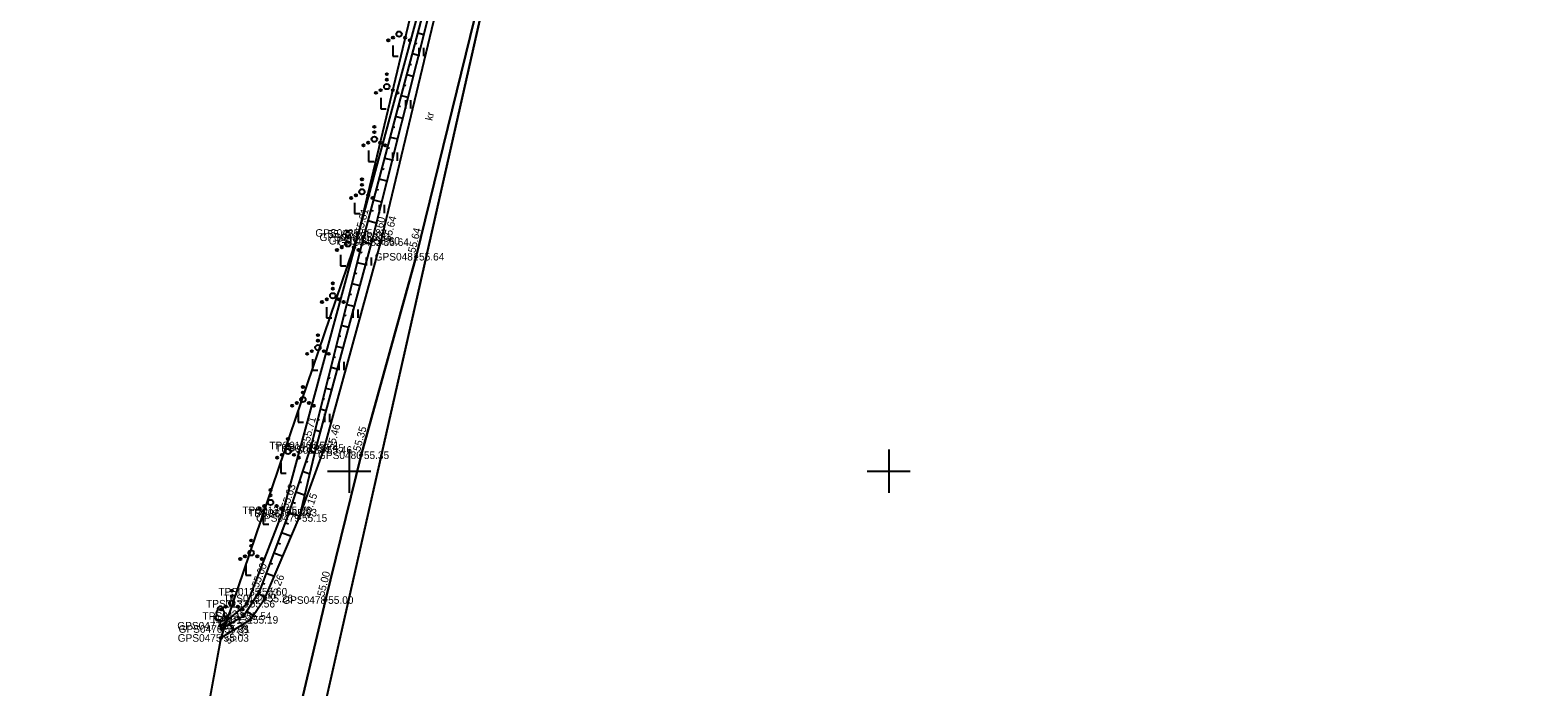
# Model space of a CAD drawing. Extents: x 551623 to 559850, y 6561220 to 6567135.
# Drawn here: x 556820.4 to 556960.1, y 6563830 to 6563890.8 of the extents above; entities that cross this region are included whole.
import ezdxf

# ---------------------------------------------------------------- set-up
doc = ezdxf.new("R2010")
doc.units = 0
for name, color, linetype in [('HALJASTUS', 7, 'Continuous'), ('KORGUS-EH2000', 7, 'Continuous'), ('MOOTKORG-EH2000', 7, 'Continuous'), ('MOOTMPUNKT', 7, 'Continuous'), ('MOOTNR', 7, 'Continuous'), ('MOOTPIIR', 7, 'Continuous'), ('PIIR', 7, 'Continuous'), ('PUU', 7, 'Continuous'), ('RELJEEF', 7, 'Continuous'), ('TEE', 7, 'Continuous'), ('VORK', 7, 'Continuous')]:
    doc.layers.add(name, color=color, linetype=linetype)

msp = doc.modelspace()

# ---------------------------------------------------------------- linework, layer by layer
at = {"layer": 'HALJASTUS'}
for p, q in [((556854.06, 6563889.42), (556854.06, 6563888.42)), ((556856.45, 6563889.19), (556856.45, 6563888.43)), ((556856.9, 6563889.19), (556856.9, 6563888.43)), ((556854.06, 6563888.42), (556854.56, 6563888.42)), ((556852.93, 6563884.55), (556852.93, 6563883.55)), ((556855.23, 6563884.34), (556855.23, 6563883.58)), ((556855.68, 6563884.34), (556855.68, 6563883.58)), ((556852.93, 6563883.55), (556853.43, 6563883.55)), ((556851.81, 6563879.67), (556851.81, 6563878.67)), ((556851.81, 6563878.67), (556852.31, 6563878.67)), ((556854.01, 6563879.49), (556854.01, 6563878.73)), ((556854.46, 6563879.49), (556854.46, 6563878.73)), ((556850.51, 6563874.85), (556850.51, 6563873.85)), ((556852.79, 6563874.64), (556852.79, 6563873.88)), ((556853.24, 6563874.64), (556853.24, 6563873.88)), ((556850.51, 6563873.85), (556851.01, 6563873.85)), ((556849.21, 6563870.02), (556849.21, 6563869.02)), ((556849.21, 6563869.02), (556849.71, 6563869.02)), ((556851.57, 6563869.79), (556851.57, 6563869.03)), ((556852.03, 6563869.79), (556852.03, 6563869.03)), ((556847.9, 6563865.19), (556847.9, 6563864.19)), ((556850.35, 6563864.95), (556850.35, 6563864.18)), ((556850.81, 6563864.95), (556850.81, 6563864.18)), ((556847.9, 6563864.19), (556848.4, 6563864.19)), ((556846.6, 6563860.36), (556846.6, 6563859.36)), ((556846.6, 6563859.36), (556847.1, 6563859.36)), ((556849.06, 6563860.11), (556849.06, 6563859.35)), ((556849.52, 6563860.11), (556849.52, 6563859.35)), ((556845.28, 6563855.54), (556845.28, 6563854.54)), ((556847.73, 6563855.3), (556847.73, 6563854.53)), ((556848.18, 6563855.3), (556848.18, 6563854.53)), ((556845.28, 6563854.54), (556845.78, 6563854.54)), ((556843.66, 6563850.81), (556843.66, 6563849.81)), ((556843.66, 6563849.81), (556844.16, 6563849.81)), ((556842.05, 6563846.08), (556842.05, 6563845.08)), ((556842.05, 6563845.08), (556842.55, 6563845.08)), ((556840.43, 6563841.35), (556840.43, 6563840.35)), ((556840.43, 6563840.35), (556840.93, 6563840.35))]:
    msp.add_line(p, q, dxfattribs=at)
msp.add_lwpolyline([(556867.07, 6563960.03), (556868.61, 6563957.96), (556869.46, 6563955.25), (556864.04, 6563928.58), (556861.09, 6563914.82), (556856.6, 6563893.3), (556850.86, 6563872.05), (556843.89, 6563846.37), (556840.53, 6563837.72), (556838.07, 6563835.67)], dxfattribs=at)
for centre, radius in [((556853.63, 6563889.89), 0.1), ((556854.07, 6563890.14), 0.1), ((556854.63, 6563890.46), 0.25), ((556855.2, 6563890.14), 0.1), ((556855.63, 6563889.89), 0.1), ((556853.49, 6563885.6), 0.25), ((556853.49, 6563886.75), 0.1), ((556853.49, 6563886.25), 0.1), ((556852.49, 6563885.02), 0.1), ((556852.92, 6563885.27), 0.1), ((556854.05, 6563885.27), 0.1), ((556854.49, 6563885.02), 0.1), ((556852.34, 6563881.88), 0.1), ((556852.34, 6563881.38), 0.1), ((556851.34, 6563880.16), 0.1), ((556851.77, 6563880.41), 0.1), ((556852.34, 6563880.73), 0.25), ((556852.9, 6563880.41), 0.1), ((556853.34, 6563880.16), 0.1), ((556851.19, 6563875.86), 0.25), ((556851.19, 6563877.01), 0.1), ((556851.19, 6563876.51), 0.1), ((556850.19, 6563875.29), 0.1), ((556850.63, 6563875.54), 0.1), ((556851.76, 6563875.54), 0.1), ((556852.19, 6563875.29), 0.1), ((556849.88, 6563872.19), 0.1), ((556849.88, 6563871.69), 0.1), ((556848.88, 6563870.47), 0.1), ((556849.32, 6563870.72), 0.1), ((556849.88, 6563871.04), 0.25), ((556850.45, 6563870.72), 0.1), ((556850.88, 6563870.47), 0.1), ((556848.49, 6563867.39), 0.1), ((556848.49, 6563866.24), 0.25), ((556848.49, 6563866.89), 0.1), ((556847.49, 6563865.66), 0.1), ((556847.93, 6563865.91), 0.1), ((556849.06, 6563865.91), 0.1), ((556849.49, 6563865.66), 0.1), ((556847.11, 6563862.58), 0.1), ((556847.11, 6563862.08), 0.1), ((556846.11, 6563860.86), 0.1), ((556846.54, 6563861.11), 0.1), ((556847.11, 6563861.43), 0.25), ((556847.67, 6563861.11), 0.1), ((556848.11, 6563860.86), 0.1), ((556845.72, 6563857.78), 0.1), ((556845.16, 6563856.3), 0.1), ((556845.72, 6563856.63), 0.25), ((556845.72, 6563857.28), 0.1), ((556846.29, 6563856.3), 0.1), ((556844.72, 6563856.05), 0.1), ((556846.72, 6563856.05), 0.1), ((556844.34, 6563852.97), 0.1), ((556844.34, 6563852.47), 0.1), ((556843.34, 6563851.25), 0.1), ((556843.77, 6563851.5), 0.1), ((556844.34, 6563851.82), 0.25), ((556844.9, 6563851.5), 0.1), ((556845.34, 6563851.25), 0.1), ((556842.72, 6563848.25), 0.1), ((556841.72, 6563846.52), 0.1), ((556842.15, 6563846.77), 0.1), ((556842.72, 6563847.1), 0.25), ((556842.72, 6563847.75), 0.1), ((556843.28, 6563846.77), 0.1), ((556843.72, 6563846.52), 0.1), ((556840.92, 6563842.43), 0.25), ((556840.92, 6563843.58), 0.1), ((556840.92, 6563843.08), 0.1), ((556839.92, 6563841.86), 0.1), ((556840.36, 6563842.11), 0.1), ((556841.49, 6563842.11), 0.1), ((556841.92, 6563841.86), 0.1), ((556839.13, 6563838.92), 0.1), ((556839.13, 6563838.42), 0.1), ((556838.13, 6563837.19), 0.1), ((556838.56, 6563837.44), 0.1), ((556839.13, 6563837.77), 0.25), ((556839.69, 6563837.44), 0.1), ((556840.13, 6563837.19), 0.1)]:
    msp.add_circle(centre, radius, dxfattribs=at)
at = {"layer": 'KORGUS-EH2000'}
for centre in [(556850.86, 6563872.05), (556851.32, 6563871.65), (556852.1, 6563871.33), (556852.94, 6563871.2), (556856.22, 6563869.86), (556846.47, 6563852.37), (556847.67, 6563851.96), (556851.11, 6563851.47), (556843.89, 6563846.37), (556844.42, 6563846.15), (556845.37, 6563845.66), (556841.66, 6563838.83), (556842.2, 6563838.21), (556847.8, 6563838.06), (556838.19, 6563835.38), (556838.11, 6563834.55)]:
    msp.add_circle(centre, 0.1, dxfattribs=at)
at = {"layer": 'MOOTMPUNKT'}
for centre in [(556850.86, 6563872.05), (556851.32, 6563871.65), (556852.1, 6563871.33), (556852.94, 6563871.2), (556856.22, 6563869.86), (556846.47, 6563852.37), (556846.91, 6563852.14), (556847.67, 6563851.96), (556851.11, 6563851.47), (556843.89, 6563846.37), (556844.42, 6563846.15), (556845.37, 6563845.66), (556841.66, 6563838.83), (556842.2, 6563838.21), (556847.8, 6563838.06), (556840.53, 6563837.72), (556838.07, 6563835.67), (556838.19, 6563835.38), (556840.2, 6563836.58), (556840.83, 6563836.23), (556838.11, 6563834.55)]:
    msp.add_circle(centre, 0.1, dxfattribs=at)
at = {"layer": 'MOOTPIIR'}
for points in [[(556934.57, 6564264.31), (556921.88, 6564204.1), (556914.9, 6564177.75), (556913.35, 6564167.92), (556911.2, 6564148), (556907.39, 6564128.44), (556902.51, 6564106.79), (556895.32, 6564075.32), (556886.19, 6564030.54), (556883.22, 6564021.01), (556883.49, 6564020.52), (556882.12, 6564016.05), (556880.91, 6564013.89), (556875.36, 6563985.35), (556871.24, 6563979.09), (556868.9, 6563970.57), (556867.77, 6563960.05), (556862.49, 6563930.41), (556861.09, 6563914.82), (556850.86, 6563872.05), (556838.11, 6563834.55), (556835.41, 6563819.71)], [(556841.97, 6563813.33), (556847.8, 6563838.06), (556851.11, 6563851.47), (556856.22, 6563869.86), (556861.65, 6563892), (556866.17, 6563913.45), (556869.23, 6563927.22), (556873.28, 6563947.1), (556877.39, 6563966.19), (556878.52, 6563966.67), (556881.08, 6563975.94), (556880.1, 6563976.98), (556881.29, 6563981.96), (556885.7, 6564001.37), (556888.07, 6564010.91)]]:
    msp.add_lwpolyline(points, dxfattribs=at)
at = {"layer": 'PIIR'}
for points in [[(556692.98, 6563093.02), (556685.3, 6563096.1), (556759.6, 6563438.6), (556879.9, 6563970.48), (556916.82, 6563976.19), (557019.97, 6563895.21), (557017.46, 6563837.28), (557005.87, 6563342.24), (557215.7, 6563357.7), (557240.89, 6563286.87), (557262.52, 6563223.53), (557224.32, 6563129.01), (557161.59, 6562973.57), (557123.42, 6562995.07), (557058.18, 6562998.97)], [(555805.16, 6562850.3), (555826.95, 6563063.64), (555846.51, 6563164.12), (555894.51, 6563325.36), (556136, 6563572.22), (556237.49, 6563672.14), (556288.75, 6563676.33), (556560.07, 6563698.51), (556620.28, 6563801.97), (556702.51, 6563943.25), (556780.4, 6563955.1), (556879.9, 6563970.48), (556759.6, 6563438.6), (556685.3, 6563096.1), (556692.98, 6563093.02), (556667.97, 6562987.78), (556646.18, 6562894.39), (556231.34, 6562873.47), (556132.45, 6562866.66), (555973.8, 6562858.59)]]:
    msp.add_lwpolyline(points, close=True, dxfattribs=at)
at = {"layer": 'PUU'}
for p, q in [((556838.31, 6563836.15), (556837.83, 6563836.15)), ((556838.07, 6563835.67), (556838.07, 6563836.15)), ((556838.45, 6563835.67), (556838.07, 6563835.67))]:
    msp.add_line(p, q, dxfattribs=at)
for centre, radius, start, end in [((556837.9, 6563836.85), 0.233, 109.0217, 253.1415), ((556838.07, 6563837.2), 0.277, 332.5799, 207.4201), ((556838.24, 6563836.85), 0.233, 286.8508, 70.9859), ((556837.83, 6563836.39), 0.238, 90.0016, 269.3953), ((556838.31, 6563836.39), 0.238, 270.6047, 89.9984)]:
    msp.add_arc(centre, radius, start, end, dxfattribs=at)
at = {"layer": 'RELJEEF'}
for p, q in [((556856.37, 6563890.59), (556856.92, 6563890.44)), ((556855.86, 6563888.66), (556856.43, 6563888.5)), ((556856.11, 6563889.62), (556856.28, 6563889.58)), ((556855.6, 6563887.69), (556855.77, 6563887.64)), ((556855.08, 6563885.76), (556855.27, 6563885.71)), ((556855.34, 6563886.72), (556855.94, 6563886.56)), ((556854.82, 6563884.79), (556855.45, 6563884.62)), ((556854.31, 6563882.86), (556854.96, 6563882.68)), ((556854.57, 6563883.83), (556854.76, 6563883.77)), ((556854.05, 6563881.89), (556854.25, 6563881.84)), ((556853.79, 6563880.93), (556854.48, 6563880.75)), ((556853.28, 6563878.99), (556853.99, 6563878.81)), ((556853.54, 6563879.96), (556853.74, 6563879.91)), ((556853.02, 6563878.03), (556853.24, 6563877.97)), ((556852.51, 6563876.1), (556852.73, 6563876.04)), ((556852.76, 6563877.06), (556853.5, 6563876.87)), ((556852.25, 6563875.13), (556853.01, 6563874.93)), ((556851.73, 6563873.2), (556852.52, 6563872.99)), ((556851.99, 6563874.16), (556852.22, 6563874.1)), ((556851.47, 6563872.23), (556851.72, 6563872.17)), ((556850.98, 6563870.29), (556851.22, 6563870.23)), ((556851.22, 6563871.26), (556852.03, 6563871.06)), ((556850.74, 6563869.32), (556851.51, 6563869.13)), ((556850.49, 6563868.35), (556850.72, 6563868.3)), ((556850, 6563866.41), (556850.22, 6563866.36)), ((556850.25, 6563867.38), (556850.98, 6563867.2)), ((556849.76, 6563865.44), (556850.46, 6563865.27)), ((556849.27, 6563863.5), (556849.94, 6563863.34)), ((556849.52, 6563864.47), (556849.72, 6563864.42)), ((556849.03, 6563862.53), (556849.22, 6563862.49)), ((556848.54, 6563860.59), (556848.73, 6563860.55)), ((556848.79, 6563861.56), (556849.42, 6563861.41)), ((556848.3, 6563859.63), (556848.9, 6563859.48)), ((556848.05, 6563858.66), (556848.23, 6563858.61)), ((556847.57, 6563856.72), (556847.73, 6563856.67)), ((556847.81, 6563857.69), (556848.37, 6563857.54)), ((556847.32, 6563855.75), (556847.85, 6563855.61)), ((556846.84, 6563853.81), (556847.33, 6563853.68)), ((556847.08, 6563854.78), (556847.23, 6563854.74)), ((556846.59, 6563852.84), (556846.73, 6563852.8)), ((556846, 6563850.93), (556846.17, 6563850.87)), ((556846.31, 6563851.88), (556846.81, 6563851.71)), ((556845.69, 6563849.98), (556846.35, 6563849.76)), ((556845.06, 6563848.08), (556845.88, 6563847.81)), ((556845.37, 6563849.03), (556845.6, 6563848.95)), ((556844.75, 6563847.13), (556845.02, 6563847.04)), ((556844.08, 6563845.24), (556844.37, 6563845.13)), ((556844.43, 6563846.18), (556845.42, 6563845.85)), ((556843.73, 6563844.31), (556844.65, 6563843.96)), ((556843.02, 6563842.44), (556843.87, 6563842.12)), ((556843.38, 6563843.37), (556843.64, 6563843.27)), ((556842.67, 6563841.5), (556842.91, 6563841.41)), ((556841.96, 6563839.63), (556842.18, 6563839.55)), ((556842.32, 6563840.56), (556843.08, 6563840.28)), ((556841.58, 6563838.71), (556842.24, 6563838.28)), ((556840.49, 6563837.03), (556841.11, 6563836.63)), ((556841.04, 6563837.87), (556841.23, 6563837.74)), ((556838.94, 6563835.83), (556839.28, 6563835.27)), ((556839.8, 6563836.34), (556839.9, 6563836.18))]:
    msp.add_line(p, q, dxfattribs=at)
for points in [[(556868.2, 6563947.36), (556864.17, 6563928.63), (556861.3, 6563914.67), (556857.03, 6563893.07), (556851.32, 6563871.65), (556846.47, 6563852.37), (556844.42, 6563846.15), (556841.66, 6563838.83), (556840.2, 6563836.58), (556838.19, 6563835.38)], [(556868.2, 6563947.36), (556864.7, 6563928.51), (556862.12, 6563914.49), (556857.57, 6563893.04), (556852.1, 6563871.33), (556846.91, 6563852.14), (556845.37, 6563845.66)]]:
    msp.add_lwpolyline(points, dxfattribs=at)
at = {"layer": 'TEE'}
for points in [[(556878.52, 6563966.67), (556877.39, 6563966.19), (556873.28, 6563947.1), (556869.23, 6563927.22), (556866.17, 6563913.45), (556861.65, 6563892), (556856.22, 6563869.86), (556851.11, 6563851.47), (556847.8, 6563838.06), (556841.97, 6563813.33)], [(556838.11, 6563834.55), (556840.83, 6563836.23), (556842.2, 6563838.21), (556845.37, 6563845.66), (556847.67, 6563851.96), (556852.94, 6563871.2), (556858.19, 6563893.12), (556862.96, 6563914.27), (556865.93, 6563928.15), (556869.79, 6563947.22), (556870.65, 6563952.57), (556869.45, 6563956.28), (556867.77, 6563960.05)]]:
    msp.add_lwpolyline(points, dxfattribs=at)
at = {"layer": 'VORK'}
for p, q in [((556850, 6563852), (556850, 6563848)), ((556900, 6563852), (556900, 6563848)), ((556848, 6563850), (556852, 6563850)), ((556898, 6563850), (556902, 6563850))]:
    msp.add_line(p, q, dxfattribs=at)

# ---------------------------------------------------------------- texts
at = {"layer": 'KORGUS-EH2000'}
for s, rotation, p in [(' 55.81', 75.0654, (556851.15, 6563871.69)), (' 55.60', 75.855, (556852.74, 6563870.92)), (' 55.64', 76.5342, (556853.79, 6563871)), (' 55.64', 76.2225, (556856.05, 6563869.9)), (' 55.71', 75.8973, (556846.3, 6563852.41)), (' 55.46', 74.6885, (556848.52, 6563851.73)), (' 55.35', 74.4724, (556850.94, 6563851.52)), (' 55.63', 71.7403, (556844.26, 6563846.2)), (' 55.15', 69.9623, (556846.19, 6563845.36)), (' 55.60', 69.3377, (556841.5, 6563838.89)), (' 55.26', 66.97, (556843.01, 6563837.86)), (' 55.00', 76.1276, (556847.63, 6563838.1)), (' 55.31', 30.944, (556838.1, 6563835.53)), (' 55.03', 31.7337, (556838.57, 6563833.8))]:
    msp.add_text(s, height=0.7, rotation=rotation, dxfattribs=at).set_placement(p)
for s, p in [(' 55.82', (556847.77, 6563871.61)), (' 55.86', (556841.01, 6563845.72))]:
    msp.add_text(s, height=0.7, dxfattribs=at).set_placement(p)
at = {"layer": 'MOOTKORG-EH2000'}
for s, p in [(' 55.82', (556850.86, 6563871.7)), (' 55.81', (556851.32, 6563871.3)), (' 55.60', (556852.1, 6563870.98)), (' 55.64', (556852.94, 6563870.85)), (' 55.64', (556856.22, 6563869.5)), (' 55.71', (556846.47, 6563852.02)), (' 55.45', (556846.91, 6563851.79)), (' 55.46', (556847.67, 6563851.61)), (' 55.35', (556851.11, 6563851.12)), (' 55.86', (556843.89, 6563846.02)), (' 55.63', (556844.42, 6563845.8)), (' 55.15', (556845.37, 6563845.31)), (' 55.60', (556841.66, 6563838.48)), (' 55.26', (556842.2, 6563837.86)), (' 55.00', (556847.8, 6563837.71)), (' 55.54', (556840.2, 6563836.23)), (' 55.56', (556840.53, 6563837.37)), (' 55.36', (556838.07, 6563835.33)), (' 55.31', (556838.19, 6563835.03)), (' 55.19', (556840.83, 6563835.88)), (' 55.03', (556838.11, 6563834.2))]:
    msp.add_text(s, height=0.7, dxfattribs=at).set_placement(p)
at = {"layer": 'MOOTNR'}
for s, p in [('GPS0485 ', (556846.87, 6563871.7)), ('GPS0484 ', (556847.26, 6563871.3)), ('GPS0483 ', (556848.11, 6563870.98)), ('GPS0482 ', (556848.95, 6563870.85)), ('GPS0481 ', (556852.37, 6563869.5)), ('TPS0140 ', (556842.62, 6563852.02)), ('TPS0139 ', (556843.13, 6563851.79)), ('TPS0138 ', (556843.89, 6563851.61)), ('GPS0480 ', (556847.12, 6563851.12)), ('TPS0137 ', (556840.11, 6563846.02)), ('TPS0136 ', (556840.64, 6563845.8)), ('GPS0479 ', (556841.38, 6563845.31)), ('TPS0135 ', (556837.88, 6563838.48)), ('TPS0134 ', (556838.35, 6563837.86)), ('GPS0478 ', (556843.81, 6563837.71)), ('TPS0132 ', (556836.42, 6563836.23)), ('TPS0133 ', (556836.75, 6563837.37)), ('GPS0477 ', (556834.08, 6563835.33)), ('GPS0476 ', (556834.2, 6563835.03)), ('TPS0131 ', (556837.19, 6563835.88)), ('GPS0475 ', (556834.12, 6563834.2))]:
    msp.add_text(s, height=0.7, dxfattribs=at).set_placement(p)
at = {"layer": 'TEE'}
msp.add_text('kr', height=0.7, rotation=77.173, dxfattribs=at).set_placement((556857.72, 6563882.4))

doc.saveas('drawing.dxf')
